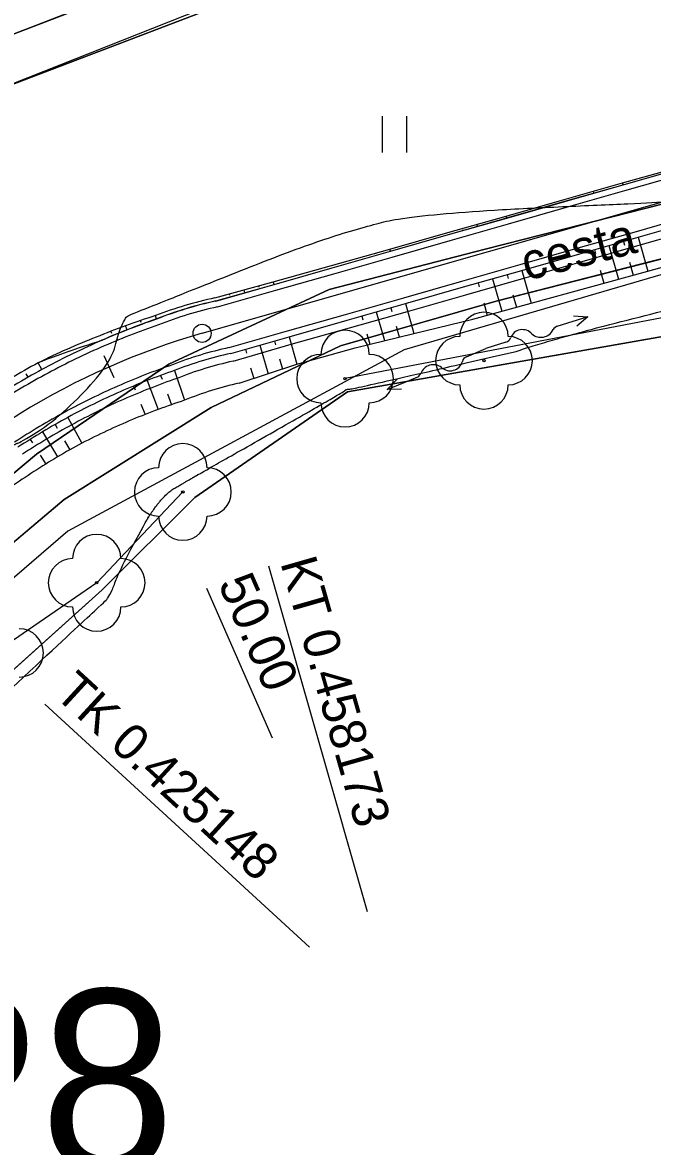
# Model space of a CAD drawing. Extents: x -495905 to -478420, y -1113297 to -1107716.
# Drawn here: x -479609.4 to -479557.3, y -1111504.8 to -1111411.9 of the extents above; entities that cross this region are included whole.
import ezdxf

# ---------------------------------------------------------------- set-up
doc = ezdxf.new("R2010")
doc.units = 0
for name, color, linetype in [('03_PC_OBJEKTY_NÁVRH_PR', 7, 'Continuous'), ('2D_VRSTEVNICE', 7, 'Continuous'), ('C5_HATCH_SLOPE_L', 7, 'Continuous'), ('C5_HATCH_SLOPE_R', 7, 'Continuous'), ('C5_HLBODY', 7, 'Continuous'), ('C5_HRANA_TELESO', 7, 'Continuous'), ('C5_KORUNA', 7, 'Continuous'), ('C5_OSA', 7, 'Continuous'), ('C5_PRIKOP', 7, 'Continuous'), ('C5_STANICENI', 7, 'Continuous'), ('C5_ZPEVKRAJ', 7, 'Continuous'), ('DRENÁŽ', 7, 'Continuous'), ('PLYN', 7, 'Continuous'), ('ttp', 7, 'Continuous'), ('VODNÍ PLOCHY', 7, 'Continuous'), ('zamereni', 7, 'Continuous'), ('ZELEN MIMO LES', 7, 'Continuous')]:
    doc.layers.add(name, color=color, linetype=linetype)

# ---------------------------------------------------------------- blocks, each defined once
blk = doc.blocks.new('A$C70B')
at = {"layer": 'DRENÁŽ'}
for p, q in [((0.869, 0.002), (-0.869, -0.002)), ((6.861, 0.426), (7.971, -0.002)), ((7.971, -0.002), (5.275, -0.002)), ((7.971, -0.002), (6.862, -0.478))]:
    blk.add_line(p, q, dxfattribs=at)
for centre, radius, start, end in [((0.872, 0.584), 0.582, 269.69241, 322.79009), ((2.168, -0.416), 1.055, 24.40393, 142.08362), ((4.08, 0.589), 1.109, 210.88731, 317.37071), ((5.319, -0.636), 0.636, 85.97658, 131.72478)]:
    blk.add_arc(centre, radius, start, end, dxfattribs=at)

msp = doc.modelspace()

# ---------------------------------------------------------------- linework, layer by layer
at = {"layer": '03_PC_OBJEKTY_NÁVRH_PR'}
msp.add_lwpolyline([(-479532.76, -1111425.8), (-479577.85, -1111438.99), (-479605.63, -1111453.98), (-479658.99, -1111499.95), (-479677.28, -1111523.14), (-479684.58, -1111516.64)], dxfattribs=at)
at = {"layer": '2D_VRSTEVNICE'}
for points in [[(-479673.316, -1111502.635), (-479669.011, -1111495.109), (-479667.665, -1111498.616), (-479667.33, -1111499.49), (-479663.585, -1111497.185), (-479663.259, -1111496.837), (-479649.237, -1111485.473), (-479646.093, -1111482.491), (-479642.915, -1111479.936), (-479642.641, -1111479.679), (-479638.397, -1111475.461), (-479637.279, -1111470.911), (-479634.008, -1111467.615), (-479631.776, -1111467.166), (-479623.796, -1111461.138), (-479622.028, -1111459.535), (-479621.481, -1111458.944), (-479619.991, -1111457.435), (-479612.672, -1111447.554), (-479608.464, -1111446.41), (-479602.13, -1111440.493), (-479601.18, -1111436.373), (-479599.8, -1111435.81), (-479581.64, -1111428.571), (-479573.165, -1111427.502), (-479555.84, -1111426.77), (-479553.258, -1111426.422), (-479551.911, -1111426.147), (-479539.825, -1111424.155), (-479535.179, -1111422.506), (-479532.9, -1111421.475), (-479531.636, -1111420.66)], [(-479568.582, -1111439.109), (-479564.872, -1111437.888), (-479552.338, -1111434.756), (-479539.987, -1111431.389), (-479538.792, -1111431.152), (-479537.979, -1111430.842), (-479536.668, -1111430.269), (-479532.274, -1111427.593), (-479530.956, -1111426.039), (-479528.734, -1111423.802)], [(-479654.773, -1111503.422), (-479648.636, -1111497.318), (-479641.723, -1111493.537), (-479637.854, -1111487.657), (-479636.418, -1111486.742), (-479625.847, -1111479.943), (-479624.092, -1111479.734), (-479603.025, -1111460.212), (-479602.135, -1111459.337), (-479601.513, -1111457.542), (-479598.219, -1111451.246), (-479595.44, -1111449.628), (-479594.777, -1111449.242), (-479582.909, -1111442.505), (-479582.558, -1111442.205), (-479582.196, -1111442.263), (-479568.582, -1111439.109)]]:
    msp.add_open_spline(points, degree=2, dxfattribs=at)
at = {"layer": 'C5_HATCH_SLOPE_L'}
for p, q in [((-479562.148, -1111426.032), (-479562.198, -1111425.857)), ((-479560.973, -1111425.596), (-479560.996, -1111425.513)), ((-479560.946, -1111425.689), (-479560.948, -1111425.684)), ((-479559.744, -1111425.345), (-479559.795, -1111425.169)), ((-479563.376, -1111426.283), (-479563.4, -1111426.201)), ((-479563.35, -1111426.375), (-479563.352, -1111426.37)), ((-479571.764, -1111428.777), (-479571.812, -1111428.607)), ((-479570.588, -1111428.344), (-479570.61, -1111428.265)), ((-479570.562, -1111428.434), (-479570.564, -1111428.429)), ((-479569.36, -1111428.091), (-479569.408, -1111427.922)), ((-479572.992, -1111429.03), (-479573.014, -1111428.95)), ((-479572.966, -1111429.12), (-479572.968, -1111429.116)), ((-479580.204, -1111431.084), (-479580.229, -1111431)), ((-479580.178, -1111431.179), (-479580.179, -1111431.174)), ((-479578.976, -1111430.836), (-479579.026, -1111430.658)), ((-479588.592, -1111433.581), (-479588.657, -1111433.351)), ((-479590.995, -1111434.267), (-479591.066, -1111434.02)), ((-479589.829, -1111433.8), (-479589.862, -1111433.685)), ((-479589.793, -1111433.924), (-479589.794, -1111433.92)), ((-479592.236, -1111434.478), (-479592.271, -1111434.354)), ((-479592.197, -1111434.611), (-479592.198, -1111434.606)), ((-479598.296, -1111436.442), (-479598.394, -1111436.158)), ((-479600.731, -1111437.336), (-479600.864, -1111436.996)), ((-479599.578, -1111436.716), (-479599.633, -1111436.564)), ((-479599.518, -1111436.877), (-479599.52, -1111436.872)), ((-479602.012, -1111437.633), (-479602.086, -1111437.454)), ((-479601.934, -1111437.821), (-479601.936, -1111437.816)), ((-479609.227, -1111440.699), (-479609.227, -1111440.699)), ((-479607.783, -1111440.614), (-479608.086, -1111440.056)), ((-479608.916, -1111441.245), (-479609.072, -1111440.972))]:
    msp.add_line(p, q, dxfattribs=at)
at = {"layer": 'C5_HATCH_SLOPE_R'}
for p, q in [((-479560.913, -1111430.359), (-479560.119, -1111433.138)), ((-479559.711, -1111430.016), (-479559.62, -1111430.336)), ((-479558.509, -1111429.673), (-479557.71, -1111432.47)), ((-479562.115, -1111430.702), (-479562.024, -1111431.022)), ((-479568.125, -1111432.418), (-479567.348, -1111435.139)), ((-479561.628, -1111432.407), (-479561.324, -1111433.471)), ((-479559.222, -1111431.73), (-479558.915, -1111432.804)), ((-479570.529, -1111433.104), (-479569.761, -1111435.791)), ((-479569.327, -1111432.761), (-479569.235, -1111433.082)), ((-479571.73, -1111433.447), (-479571.639, -1111433.768)), ((-479577.74, -1111435.163), (-479577.036, -1111437.629)), ((-479571.258, -1111435.103), (-479570.968, -1111436.118)), ((-479568.85, -1111434.434), (-479568.555, -1111435.465)), ((-479580.144, -1111435.849), (-479579.468, -1111438.217)), ((-479578.942, -1111435.506), (-479578.85, -1111435.826)), ((-479581.346, -1111436.192), (-479581.254, -1111436.512)), ((-479578.505, -1111437.035), (-479578.252, -1111437.923)), ((-479587.356, -1111437.908), (-479586.708, -1111440.18)), ((-479580.924, -1111437.672), (-479580.684, -1111438.512)), ((-479590.962, -1111438.938), (-479590.871, -1111439.256)), ((-479589.76, -1111438.595), (-479589.086, -1111440.957)), ((-479588.558, -1111438.251), (-479588.468, -1111438.564)), ((-479588.138, -1111439.724), (-479587.897, -1111440.569)), ((-479596.834, -1111440.698), (-479595.99, -1111443.154)), ((-479590.528, -1111440.46), (-479590.275, -1111441.346)), ((-479599.093, -1111441.527), (-479598.162, -1111443.909)), ((-479597.968, -1111441.101), (-479597.85, -1111441.422)), ((-479600.209, -1111441.977), (-479600.077, -1111442.295)), ((-479597.406, -1111442.632), (-479597.08, -1111443.52)), ((-479599.59, -1111443.466), (-479599.236, -1111444.32)), ((-479606.686, -1111445.154), (-479606.515, -1111445.453)), ((-479605.634, -1111444.568), (-479604.476, -1111446.701)), ((-479608.75, -1111446.389), (-479608.567, -1111446.68)), ((-479607.724, -1111445.761), (-479606.482, -1111447.836)), ((-479605.914, -1111446.505), (-479605.485, -1111447.258)), ((-479607.926, -1111447.703), (-479607.468, -1111448.434))]:
    msp.add_line(p, q, dxfattribs=at)
at = {"layer": 'C5_HLBODY'}
for p, q in [((-479589.048, -1111456.851), (-479580.895, -1111485.409)), ((-479607.544, -1111468.275), (-479585.657, -1111488.351))]:
    msp.add_line(p, q, dxfattribs=at)
msp.add_circle((-479594.539, -1111437.619), 0.75, dxfattribs=at)
msp.add_circle((-479594.539, -1111437.619), 0.75, dxfattribs=at)
at = {"layer": 'C5_HRANA_TELESO'}
for p, q in [((-479559.795, -1111425.169), (-479554.978, -1111423.828)), ((-479564.601, -1111426.546), (-479559.795, -1111425.169)), ((-479569.408, -1111427.922), (-479564.601, -1111426.546)), ((-479574.217, -1111429.292), (-479569.408, -1111427.922)), ((-479579.026, -1111430.658), (-479574.217, -1111429.292)), ((-479583.836, -1111432.026), (-479579.026, -1111430.658)), ((-479557.71, -1111432.47), (-479552.886, -1111431.154)), ((-479588.657, -1111433.351), (-479583.836, -1111432.026)), ((-479593.475, -1111434.688), (-479588.657, -1111433.351)), ((-479562.529, -1111433.805), (-479557.71, -1111432.47)), ((-479567.348, -1111435.139), (-479562.529, -1111433.805)), ((-479572.175, -1111436.444), (-479567.348, -1111435.139)), ((-479577.036, -1111437.629), (-479572.175, -1111436.444)), ((-479581.9, -1111438.806), (-479577.036, -1111437.629)), ((-479586.708, -1111440.18), (-479581.9, -1111438.806)), ((-479591.464, -1111441.734), (-479586.708, -1111440.18))]:
    msp.add_line(p, q, dxfattribs=at)
for centre, radius, start, end in [((-479587.009, -1111465.288), 31.275, 101.93222, 111.34772), ((-479579.519, -1111495.861), 62.615, 107.54442, 112.32053), ((-479580.295, -1111496.353), 62.782, 111.49454, 116.27284), ((-479577.825, -1111495.168), 62.873, 118.76987, 123.54456), ((-479585.503, -1111468.659), 27.577, 102.48269, 112.3513), ((-479578.957, -1111495.653), 55.193, 107.97526, 112.75062), ((-479579.044, -1111495.781), 55.278, 112.61684, 117.39241), ((-479578.254, -1111495.425), 55.332, 118.28776, 123.06244), ((-479578.447, -1111495.584), 55.36, 122.80527, 127.58009)]:
    msp.add_arc(centre, radius, start, end, dxfattribs=at)
at = {"layer": 'C5_KORUNA'}
for p, q in [((-479559.744, -1111425.345), (-479554.936, -1111423.973)), ((-479564.552, -1111426.718), (-479559.744, -1111425.345)), ((-479569.36, -1111428.091), (-479564.552, -1111426.718)), ((-479574.168, -1111429.463), (-479569.36, -1111428.091)), ((-479558.509, -1111429.673), (-479553.701, -1111428.3)), ((-479578.976, -1111430.836), (-479574.168, -1111429.463)), ((-479563.317, -1111431.045), (-479558.509, -1111429.673)), ((-479583.784, -1111432.209), (-479578.976, -1111430.836)), ((-479568.125, -1111432.418), (-479563.317, -1111431.045)), ((-479588.592, -1111433.581), (-479583.784, -1111432.209)), ((-479572.932, -1111433.79), (-479568.125, -1111432.418)), ((-479593.399, -1111434.954), (-479588.592, -1111433.581)), ((-479577.74, -1111435.163), (-479572.932, -1111433.79)), ((-479582.548, -1111436.536), (-479577.74, -1111435.163)), ((-479587.356, -1111437.908), (-479582.548, -1111436.536)), ((-479592.164, -1111439.281), (-479587.356, -1111437.908))]:
    msp.add_line(p, q, dxfattribs=at)
for centre, radius, start, end in [((-479586.826, -1111465.377), 31.125, 102.19173, 111.6241), ((-479578.067, -1111495.314), 62.25, 108.96368, 113.73833), ((-479578.067, -1111495.314), 62.25, 113.73833, 118.51298), ((-479586.144, -1111467.521), 28.875, 102.03389, 111.7292), ((-479578.067, -1111495.314), 62.25, 118.51298, 123.28763), ((-479578.067, -1111495.314), 57.75, 108.96368, 113.73833), ((-479578.067, -1111495.314), 57.75, 113.73833, 118.51297), ((-479578.067, -1111495.314), 57.75, 118.51297, 123.28762)]:
    msp.add_arc(centre, radius, start, end, dxfattribs=at)
at = {"layer": 'C5_OSA'}
msp.add_line((-479594.539, -1111437.619), (-479543.17, -1111422.953), dxfattribs=at)
msp.add_arc((-479578.067, -1111495.314), 60, 105.93368, 137.47016, dxfattribs=at)
at = {"layer": 'C5_PRIKOP'}
for p, q in [((-479559.747, -1111425.336), (-479554.939, -1111423.963)), ((-479564.555, -1111426.708), (-479559.747, -1111425.336)), ((-479569.363, -1111428.081), (-479564.555, -1111426.708)), ((-479574.171, -1111429.454), (-479569.363, -1111428.081)), ((-479578.978, -1111430.826), (-479574.171, -1111429.454)), ((-479558.326, -1111430.313), (-479553.518, -1111428.941)), ((-479563.134, -1111431.686), (-479558.326, -1111430.313)), ((-479583.786, -1111432.199), (-479578.978, -1111430.826)), ((-479588.594, -1111433.572), (-479583.786, -1111432.199)), ((-479567.942, -1111433.059), (-479563.134, -1111431.686)), ((-479572.749, -1111434.431), (-479567.942, -1111433.059)), ((-479593.402, -1111434.944), (-479588.594, -1111433.572)), ((-479577.557, -1111435.804), (-479572.749, -1111434.431)), ((-479582.365, -1111437.177), (-479577.557, -1111435.804)), ((-479587.179, -1111438.529), (-479582.365, -1111437.177)), ((-479591.98, -1111439.924), (-479587.179, -1111438.529))]:
    msp.add_line(p, q, dxfattribs=at)
for centre, radius, start, end in [((-479586.828, -1111465.372), 31.13, 102.19206, 111.62388), ((-479578.067, -1111495.314), 62.26, 108.96368, 113.73833), ((-479584.948, -1111498.194), 62.572, 106.89303, 111.7018), ((-479585.958, -1111467.814), 28.533, 102.18407, 111.9235), ((-479577.994, -1111495.285), 57.063, 109.04269, 113.81734), ((-479578.074, -1111495.317), 57.06, 113.73024, 118.50489), ((-479578.084, -1111495.324), 57.061, 118.49276, 123.26741)]:
    msp.add_arc(centre, radius, start, end, dxfattribs=at)
at = {"layer": 'C5_STANICENI'}
for p, q in [((-479601.818, -1111441.305), (-479602.623, -1111439.475)), ((-479601.818, -1111441.305), (-479602.623, -1111439.475)), ((-479594.169, -1111458.698), (-479588.735, -1111471.056))]:
    msp.add_line(p, q, dxfattribs=at)
at = {"layer": 'C5_ZPEVKRAJ'}
for p, q in [((-479559.607, -1111425.826), (-479554.799, -1111424.454)), ((-479564.415, -1111427.199), (-479559.607, -1111425.826)), ((-479569.223, -1111428.571), (-479564.415, -1111427.199)), ((-479574.031, -1111429.944), (-479569.223, -1111428.571)), ((-479558.646, -1111429.192), (-479553.838, -1111427.819)), ((-479563.454, -1111430.564), (-479558.646, -1111429.192)), ((-479578.838, -1111431.317), (-479574.031, -1111429.944)), ((-479568.262, -1111431.937), (-479563.454, -1111430.564)), ((-479583.646, -1111432.689), (-479578.838, -1111431.317)), ((-479573.07, -1111433.31), (-479568.262, -1111431.937)), ((-479588.454, -1111434.062), (-479583.646, -1111432.689)), ((-479577.878, -1111434.682), (-479573.07, -1111433.31)), ((-479593.262, -1111435.435), (-479588.454, -1111434.062)), ((-479582.686, -1111436.055), (-479577.878, -1111434.682)), ((-479587.493, -1111437.427), (-479582.686, -1111436.055)), ((-479592.301, -1111438.8), (-479587.493, -1111437.427))]:
    msp.add_line(p, q, dxfattribs=at)
for centre, radius, start, end in [((-479586.751, -1111465.615), 30.875, 102.17526, 111.63495), ((-479578.067, -1111495.314), 61.75, 108.96368, 113.73833), ((-479578.067, -1111495.314), 61.75, 113.73833, 118.51298), ((-479586.22, -1111467.283), 29.125, 102.05256, 111.71664), ((-479578.067, -1111495.314), 58.25, 108.96368, 113.73833), ((-479578.067, -1111495.314), 61.75, 118.51298, 123.28763), ((-479578.067, -1111495.314), 58.25, 113.73833, 118.51297), ((-479578.067, -1111495.314), 58.25, 118.51297, 123.28762)]:
    msp.add_arc(centre, radius, start, end, dxfattribs=at)
at = {"layer": 'ttp'}
for points in [[(-479674.545, -1111507.162), (-479664.17, -1111496.13), (-479642.97, -1111479.31), (-479632.3, -1111470.33), (-479621.67, -1111458.84), (-479608.24, -1111447.6), (-479597.3, -1111440.18), (-479584.05, -1111434.01), (-479571.14, -1111430.67), (-479553.29, -1111426.12), (-479540.84, -1111421.91), (-479534.37, -1111418.65), (-479507.92, -1111398.36), (-479494.99, -1111388.29), (-479481.09, -1111374.03), (-479472.9, -1111363.16), (-479490.439, -1111346.802)], [(-479543.144, -1111391.456), (-479612.716, -1111417.994)]]:
    msp.add_lwpolyline(points, dxfattribs=at)
at = {"layer": 'VODNÍ PLOCHY'}
msp.add_lwpolyline([(-479715.95, -1111559.84), (-479705.9, -1111550.01), (-479686.32, -1111523.12), (-479678.47, -1111506.3), (-479649.94, -1111446.95), (-479631.7, -1111424.73), (-479615.49, -1111414.94), (-479544.51, -1111387.73), (-479525.48, -1111376.2), (-479494.51, -1111344.32), (-479482.26, -1111323.84), (-479473.65, -1111303.61), (-479466.19, -1111271.71), (-479459.029, -1111241.243)], dxfattribs=at)
at = {"layer": 'zamereni'}
for p, q in [((-479615.49, -1111414.94), (-479583.62, -1111402.57)), ((-479582.38, -1111405.97), (-479613.65, -1111418.35)), ((-479579.664, -1111419.67), (-479579.664, -1111422.67)), ((-479577.62, -1111422.67), (-479577.62, -1111419.67)), ((-479553.29, -1111426.12), (-479571.14, -1111430.67)), ((-479570.22, -1111434.96), (-479552.82, -1111430.5)), ((-479571.14, -1111430.67), (-479584.05, -1111434.01)), ((-479584.05, -1111434.01), (-479597.3, -1111440.18)), ((-479583.09, -1111438.64), (-479570.22, -1111434.96)), ((-479552.91, -1111435.66), (-479582.72, -1111441.36)), ((-479552.07, -1111437.12), (-479582.52, -1111442.46)), ((-479593.79, -1111443.76), (-479583.09, -1111438.64)), ((-479571.24, -1111439.88), (-479571.24, -1111439.88)), ((-479597.3, -1111440.18), (-479608.24, -1111447.6)), ((-479582.72, -1111441.36), (-479582.72, -1111441.36)), ((-479582.52, -1111442.46), (-479595.13, -1111451.2)), ((-479605.94, -1111451.36), (-479593.79, -1111443.76)), ((-479608.24, -1111447.6), (-479621.67, -1111458.84)), ((-479596.13, -1111450.73), (-479603.25, -1111458.24)), ((-479596.13, -1111450.73), (-479596.13, -1111450.73)), ((-479617.51, -1111461.13), (-479605.94, -1111451.36)), ((-479595.13, -1111451.2), (-479602.79, -1111458.81)), ((-479603.25, -1111458.24), (-479611.66, -1111464.04)), ((-479603.25, -1111458.24), (-479603.25, -1111458.24)), ((-479602.79, -1111458.81), (-479624.83, -1111478.64))]:
    msp.add_line(p, q, dxfattribs=at)
for centre in [(-479571.24, -1111439.88), (-479582.72, -1111441.36), (-479596.13, -1111450.73), (-479603.25, -1111458.24)]:
    msp.add_circle(centre, 0.1, dxfattribs=at)
for centre, start, end in [((-479571.24, -1111437.88), 0, 180), ((-479582.72, -1111439.36), 0, 180), ((-479573.24, -1111439.88), 90, 270), ((-479569.24, -1111439.88), 270, 90), ((-479584.72, -1111441.36), 90, 270), ((-479580.72, -1111441.36), 270, 90), ((-479571.24, -1111441.88), 180, 0), ((-479582.72, -1111443.36), 180, 0), ((-479596.13, -1111448.73), 0, 180), ((-479598.13, -1111450.73), 90, 270), ((-479594.13, -1111450.73), 270, 90), ((-479596.13, -1111452.73), 180, 0), ((-479603.25, -1111456.24), 0, 180), ((-479605.25, -1111458.24), 90, 270), ((-479601.25, -1111458.24), 270, 90), ((-479603.25, -1111460.24), 180, 0), ((-479609.66, -1111464.04), 270, 90)]:
    msp.add_arc(centre, 2, start, end, dxfattribs=at)
at = {"layer": 'ZELEN MIMO LES'}
for points in [[(-479459.029, -1111241.243), (-479466.19, -1111271.71), (-479473.65, -1111303.61), (-479482.26, -1111323.84), (-479494.51, -1111344.32), (-479525.48, -1111376.2), (-479544.51, -1111387.73), (-479615.49, -1111414.94), (-479631.7, -1111424.73), (-479649.94, -1111446.95), (-479678.47, -1111506.3), (-479686.32, -1111523.12), (-479675.819, -1111508.698)], [(-479612.716, -1111417.994), (-479543.144, -1111391.456)], [(-479505.39, -1111404.33), (-479530.21, -1111427.97), (-479536.33, -1111430.88), (-479552.82, -1111430.5), (-479570.22, -1111434.96), (-479583.09, -1111438.64), (-479593.79, -1111443.76), (-479605.94, -1111451.36), (-479617.51, -1111461.13), (-479629.18, -1111473.43), (-479639.68, -1111483), (-479661.83, -1111500.35), (-479671.31, -1111511.34), (-479682.85, -1111526.05), (-479703.17, -1111552.76), (-479723.51, -1111575.19)], [(-479705.05, -1111560.94), (-479681.46, -1111529.83), (-479662.25, -1111510.23), (-479654.35, -1111503.75), (-479641.49, -1111496.2), (-479633.64, -1111489.93), (-479624.83, -1111478.64), (-479602.79, -1111458.81), (-479595.13, -1111451.2), (-479582.52, -1111442.46), (-479552.07, -1111437.12), (-479538.77, -1111437.14), (-479529.87, -1111433.85), (-479504.84, -1111411.26)]]:
    msp.add_lwpolyline(points, dxfattribs=at)

# ---------------------------------------------------------------- block references
at = {"layer": 'PLYN'}
for p, rotation in [((-479570.253, -1111438.618), 17.32184632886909), ((-479571.884, -1111439.214), -157.3992275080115)]:
    msp.add_blockref('A$C70B', p, dxfattribs=dict(at, rotation=rotation))

# ---------------------------------------------------------------- texts
at = {"layer": '03_PC_OBJEKTY_NÁVRH_PR'}
msp.add_text('CP8', height=15, dxfattribs=at).set_placement((-479635.8, -1111506.86))
at = {"layer": 'C5_HLBODY'}
for s, rotation, p in [('KT 0.458173', 285.93369, (-479588.087, -1111456.575)), ('TK 0.425148', 317.47017, (-479606.869, -1111467.537))]:
    msp.add_text(s, height=2.999, rotation=rotation, dxfattribs=at).set_placement(p)
at = {"layer": 'C5_STANICENI'}
msp.add_text('50.00', height=3, rotation=293.73833, dxfattribs=at).set_placement((-479593.254, -1111458.295))
at = {"layer": 'zamereni'}
msp.add_text(' cesta', height=3, rotation=14.30028, dxfattribs=at).set_placement((-479568.808, -1111433.56))

doc.saveas('drawing.dxf')
